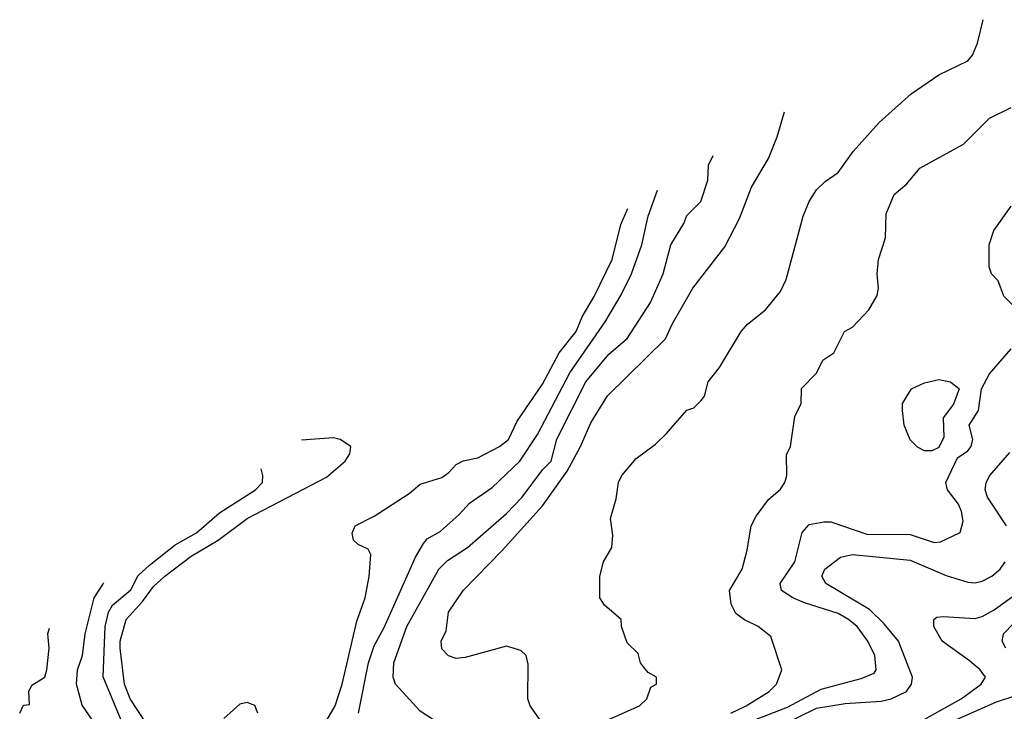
# Model space of a CAD drawing. Header units: inches. Extents: x 1793402 to 1900366, y 320852 to 470679.
# Tile 413 of 604: x 1832879 to 1835611, y 455875 to 457796. Entities that reach past the tile are written whole.
import ezdxf

# ---------------------------------------------------------------- set-up
doc = ezdxf.new("R2010")
doc.units = ezdxf.units.IN
doc.header["$MEASUREMENT"] = 0
doc.layers.add('B8435', color=7, linetype='Continuous')

msp = doc.modelspace()

# ---------------------------------------------------------------- linework, layer by layer
at = {"layer": 'B8435', "color": 4}
for points, elevation in [([(1834509.2, 455850), (1834599.3, 455890), (1834619.5, 455910), (1834630, 455942), (1834646, 455950), (1834646, 455970), (1834623.1, 455983.1), (1834610, 455998), (1834602, 456010), (1834595.3, 456035.3), (1834564.7, 456064.7), (1834548.7, 456110), (1834548, 456130), (1834502, 456170), (1834489, 456190), (1834489, 456250), (1834499, 456290), (1834522, 456330), (1834524.5, 456364.5), (1834518, 456410), (1834534.6, 456465.4), (1834540.9, 456510), (1834549.5, 456530), (1834590, 456577.3), (1834643.3, 456616.7), (1834673.8, 456646.2), (1834730, 456711), (1834750, 456718), (1834770, 456738), (1834779, 456750), (1834789.2, 456790), (1834821.2, 456830), (1834881.2, 456930), (1834899, 456950), (1834949, 456990), (1834990, 457041), (1835005.8, 457074.2), (1835052.7, 457250), (1835069.6, 457290.4), (1835090, 457322.8), (1835114, 457346), (1835150, 457370.8), (1835192.3, 457430), (1835263.7, 457510), (1835353.2, 457590), (1835430, 457642.8), (1835510, 457681), (1835523.2, 457696.8), (1835537.2, 457730), (1835552.5, 457795.6)], 396), ([(1834852.3, 455870), (1834895.1, 455890), (1834959, 455930), (1834979, 455950), (1834994, 455990), (1834963.1, 456083.1), (1834928, 456110), (1834890, 456129), (1834866.6, 456146.6), (1834852.9, 456172.9), (1834849, 456210), (1834884, 456270), (1834898, 456322), (1834909, 456390), (1834922.7, 456417.3), (1834957.2, 456462.8), (1834990, 456492), (1835002, 456510), (1835008, 456530), (1835007.3, 456587.3), (1835018, 456610), (1835030, 456694), (1835048, 456730), (1835048.7, 456771.3), (1835090, 456814), (1835108, 456850), (1835138, 456870), (1835168, 456930), (1835190, 456942), (1835235.3, 456990), (1835258, 457030), (1835262, 457050), (1835258, 457090), (1835262, 457130), (1835282, 457190), (1835283.1, 457256.9), (1835306, 457310), (1835340.4, 457339.6), (1835376.4, 457383.6), (1835498, 457450), (1835570, 457522), (1835630, 457551.3)], 392), ([(1834352, 455810), (1834296, 455890), (1834289.3, 455910), (1834290, 456006), (1834284, 456030), (1834270, 456044), (1834230, 456056), (1834115.3, 456024.7), (1834090, 456022), (1834069.1, 456029.1), (1834050, 456048), (1834048.7, 456070), (1834062, 456098), (1834069.3, 456150), (1834109.4, 456210), (1834218.2, 456321.8), (1834330, 456445.5), (1834398.3, 456541.7), (1834435.1, 456610), (1834463.7, 456676.3), (1834510, 456750.8), (1834671, 456909), (1834689.6, 456950), (1834747, 457050), (1834835.6, 457164.4), (1834876.2, 457243.8), (1834909.7, 457330.3), (1834957, 457410), (1834980.9, 457470), (1835001.1, 457539.9)], 404), ([(1834030, 455849), (1833990, 455875.1), (1833921.6, 455950), (1833915.8, 455970), (1833916.9, 456010), (1833953.6, 456110), (1834042, 456270), (1834065.9, 456294.1), (1834122, 456330), (1834230, 456424.4), (1834273.6, 456470), (1834330, 456545.5), (1834353.6, 456570), (1834370, 456630.8), (1834449.7, 456790), (1834513.4, 456866.6), (1834564.5, 456910), (1834629.7, 457010.3), (1834664.5, 457090), (1834686, 457170), (1834722, 457230), (1834730, 457252), (1834768.9, 457291.1), (1834789, 457350), (1834790, 457392), (1834803.2, 457418.3)], 408), ([(1833819.5, 455870), (1833846.6, 456010), (1833862.9, 456057.1), (1833890, 456107.3), (1833977.1, 456302.9), (1833999.1, 456340.9), (1834010, 456354), (1834045.4, 456374.6), (1834098.9, 456421.1), (1834127.2, 456452.8), (1834190, 456496.3), (1834267, 456570), (1834316.3, 456643.7), (1834405.5, 456814.5), (1834503.7, 456956.3), (1834548.5, 457031.5), (1834576.9, 457090), (1834605.1, 457170), (1834623, 457250), (1834648.5, 457322)], 412), ([(1833731.5, 455850), (1833754.3, 455890), (1833774, 455950), (1833814.7, 456125.3), (1833838, 456190), (1833848.9, 456248.9), (1833853.2, 456310), (1833845.6, 456325.6), (1833818, 456338), (1833805.1, 456350), (1833801.6, 456370), (1833809.6, 456390), (1833862.9, 456417.1), (1833960.1, 456479.9), (1833990, 456505.5), (1834050, 456524.4), (1834070, 456538), (1834090, 456560.5), (1834109.7, 456570.3), (1834150, 456579.3), (1834210, 456610.3), (1834235.4, 456630), (1834259.4, 456680.6), (1834330, 456783), (1834376.3, 456870), (1834423.5, 456930), (1834439.7, 456970), (1834472.9, 457027.1), (1834522.9, 457130), (1834546.8, 457226.8), (1834566.7, 457271.2)], 416), ([(1835648, 456990), (1835610, 457028), (1835594, 457070), (1835575.3, 457090), (1835568.9, 457108.9), (1835569.3, 457170.7), (1835582, 457210), (1835630, 457278)], 388), ([(1834767.3, 455792.7), (1835010, 455886.2), (1835103.3, 455936.7), (1835214.2, 455965.8), (1835250, 455981), (1835256, 455990), (1835252.3, 456030), (1835232.7, 456070), (1835202.7, 456110), (1835179.3, 456130), (1835150, 456146.6), (1835056.6, 456176.6), (1835024, 456190), (1834993.2, 456210), (1834989.4, 456230), (1835029.6, 456290), (1835050, 456371.3), (1835070, 456394), (1835110, 456400.7), (1835130, 456400.7), (1835230, 456366.4), (1835350, 456365.5), (1835416.5, 456343.5), (1835434.6, 456345.4), (1835488.4, 456371.6), (1835497.2, 456402.8), (1835492.7, 456430), (1835484, 456450), (1835454, 456490), (1835449.2, 456510.8), (1835481.2, 456578.8), (1835510, 456598), (1835519, 456610), (1835524, 456630), (1835514, 456670), (1835539.3, 456710), (1835548, 456770), (1835570, 456812), (1835630, 456882)], 388), ([(1833230, 455842.4), (1833185.4, 455910), (1833169.8, 455950), (1833157.7, 456050), (1833157.7, 456070), (1833174, 456130), (1833219.9, 456180.1), (1833250, 456221.3), (1833281.6, 456250), (1833354.7, 456305.3), (1833429.6, 456350), (1833509.8, 456410.2), (1833730, 456524.9), (1833782, 456570), (1833795.3, 456590), (1833798, 456610), (1833768, 456630), (1833750, 456634.5), (1833660.6, 456628.1)], 424), ([(1835617, 456390), (1835564.7, 456470), (1835558, 456490), (1835561.3, 456510), (1835571.5, 456530), (1835626.4, 456593.6)], 384), ([(1833160.5, 455850), (1833111.1, 455971.1), (1833116.4, 456110), (1833125.1, 456150), (1833136.9, 456170), (1833187.5, 456212.5), (1833208.1, 456251.9), (1833239.3, 456280.7), (1833310, 456337.6), (1833369.7, 456370.3), (1833433.6, 456426.4), (1833533.2, 456490), (1833553.2, 456510), (1833554, 456530), (1833549.5, 456548)], 428), ([(1834990, 455834.4), (1835090, 455883.5), (1835170, 455896.2), (1835270, 455902.8), (1835297.2, 455910), (1835339.5, 455930), (1835354, 455950), (1835356.2, 455970), (1835317.4, 456070), (1835278, 456118), (1835237.2, 456157.2), (1835116, 456230), (1835105.2, 456250), (1835113.2, 456270), (1835156.9, 456303.1), (1835190, 456310.3), (1835350, 456294.6), (1835450, 456251.7), (1835510, 456233.4), (1835530, 456231.8), (1835550, 456236.5), (1835577, 456250), (1835599.6, 456270), (1835613.3, 456290)], 384), ([(1835370, 455842), (1835492, 455910), (1835546.6, 455950), (1835559.3, 455970), (1835544.5, 455990), (1835515.1, 456015.1), (1835438.4, 456070), (1835416, 456110), (1835415.3, 456130), (1835423.7, 456136.3), (1835441.6, 456138.4), (1835530, 456132.9), (1835550, 456138.3), (1835583.2, 456156.8), (1835767.6, 456290)], 376), ([(1833081.2, 455850), (1833052.3, 455892.3), (1833037, 455950), (1833039.5, 455990), (1833053.6, 456030), (1833060.7, 456090), (1833085.6, 456190), (1833110, 456227.3), (1833112.5, 456232.8)], 432), ([(1835615.3, 456050), (1835605.2, 456070), (1835609.2, 456090), (1835690, 456174.4)], 372), ([(1832879, 455870), (1832890, 455892), (1832906, 455894), (1832904, 455930), (1832912.7, 455947.3), (1832949, 455970), (1832954.5, 455990), (1832960.9, 456050), (1832957, 456090), (1832961.5, 456105.6)], 436), ([(1835470, 455848.9), (1835590, 455901.3), (1835677.2, 455930)], 372), ([(1833539.6, 455870), (1833531.1, 455891.1), (1833510, 455899.6), (1833490, 455894.7), (1833445.5, 455854.5)], 424)]:
    msp.add_lwpolyline(points, dxfattribs=dict(at, elevation=elevation))
at = {"layer": 'B8435', "color": 4, "elevation": 388}
msp.add_lwpolyline([(1835390, 456598), (1835370, 456608.7), (1835350, 456628.7), (1835333.2, 456670), (1835329, 456710), (1835329, 456730), (1835354, 456770), (1835390, 456787.3), (1835430, 456796.3), (1835462, 456790), (1835486, 456770), (1835470, 456728), (1835442, 456690), (1835443.6, 456636.4), (1835430, 456608), (1835410, 456598)], close=True, dxfattribs=at)

doc.saveas('drawing.dxf')
